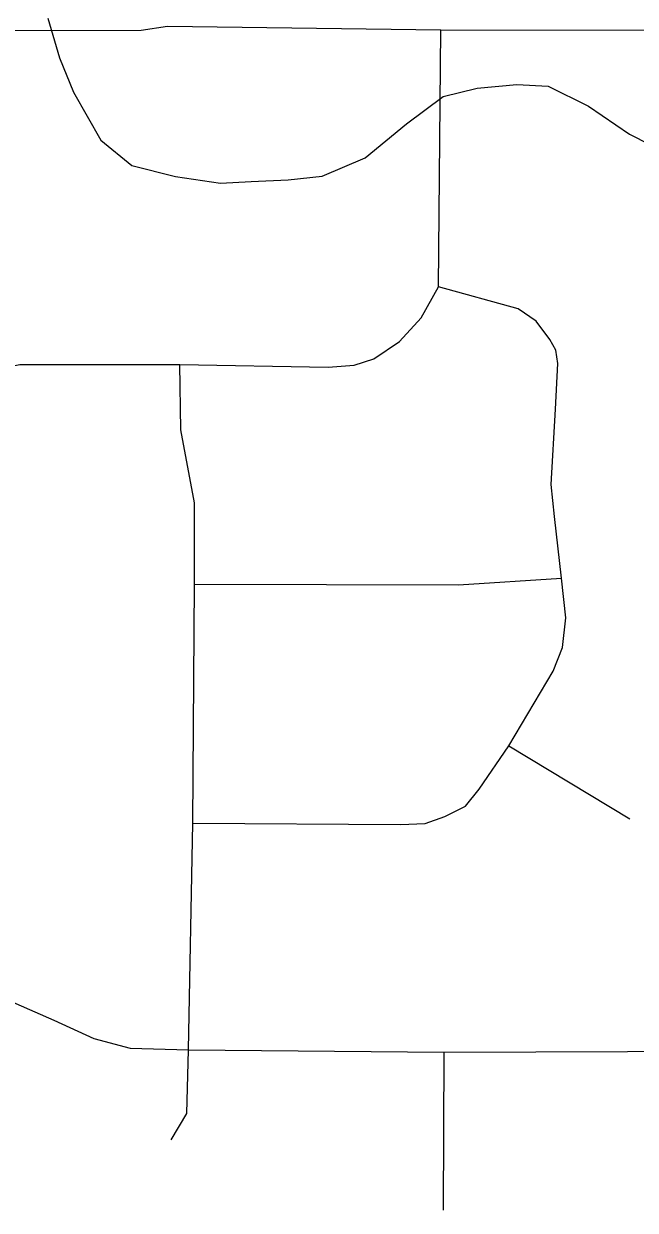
# Model space of a CAD drawing. Extents: x -38.1 to 35.9, y -2.7 to 28.5.
# Drawn here: x 8.3437 to 8.5498, y 14.1267 to 14.5266 of the extents above; entities that cross this region are included whole.
import ezdxf

# ---------------------------------------------------------------- set-up
doc = ezdxf.new("R2010")
doc.units = 0
doc.layers.add('GM_X_City_Street', color=7, linetype='Continuous')
doc.layers.add('GM_X_Section', color=7, linetype='Continuous')

msp = doc.modelspace()

# ---------------------------------------------------------------- linework, layer by layer
at = {"layer": 'GM_X_City_Street'}
for p, q in [((8.50722, 14.28329), (8.54799, 14.25868)), ((8.48523, 14.12675), (8.48538, 14.18003))]:
    msp.add_line(p, q, dxfattribs=at)
for points in [[(8.1293, 14.50063), (8.20779, 14.4999), (8.21601, 14.50078), (8.22395, 14.50184), (8.27506, 14.51355), (8.30962, 14.52169), (8.31988, 14.52382), (8.32859, 14.5244), (8.38328, 14.5245), (8.39218, 14.52585), (8.48433, 14.52459), (8.55452, 14.5245), (8.60505, 14.52372), (8.61734, 14.52382), (8.62741, 14.52401)], [(8.12979, 14.37456), (8.16519, 14.37329), (8.17961, 14.36843), (8.20982, 14.35908), (8.21931, 14.35653), (8.22786, 14.35573), (8.24799, 14.35692), (8.29449, 14.38824), (8.31828, 14.40409), (8.3289, 14.40919), (8.3424, 14.41173), (8.39627, 14.4118), (8.44633, 14.41084), (8.45506, 14.41159), (8.46173, 14.41373), (8.4704, 14.4195), (8.47765, 14.4275), (8.48353, 14.43793), (8.48433, 14.52459)], [(8.40069, 14.25724), (8.47068, 14.25675), (8.47895, 14.25704), (8.48568, 14.25945), (8.4926, 14.26291), (8.49721, 14.26868), (8.50722, 14.28329), (8.52212, 14.30848), (8.52529, 14.31637), (8.52644, 14.32637), (8.52491, 14.33983), (8.5226, 14.3606), (8.52145, 14.37137), (8.52298, 14.39675), (8.52375, 14.41213), (8.52308, 14.41656), (8.52106, 14.42021), (8.51645, 14.42636), (8.51029, 14.4306), (8.48353, 14.43793)], [(8.39926, 14.18077), (8.40069, 14.25724), (8.40126, 14.33776), (8.40126, 14.3652), (8.39668, 14.38977), (8.39627, 14.4118)], [(8.24799, 14.35692), (8.2533, 14.33899), (8.25423, 14.33344), (8.25366, 14.27042), (8.25484, 14.25983), (8.25985, 14.24555), (8.26544, 14.23686), (8.27177, 14.22891), (8.27765, 14.2242), (8.35391, 14.19078), (8.36731, 14.1846), (8.37953, 14.18136), (8.39926, 14.18077), (8.48538, 14.18003), (8.57813, 14.18033), (8.58755, 14.17798), (8.59344, 14.17385), (8.60169, 14.16443)], [(8.40126, 14.33776), (8.49029, 14.33752), (8.52491, 14.33983)], [(8.39336, 14.15044), (8.39863, 14.1594), (8.39926, 14.18077)]]:
    msp.add_lwpolyline(points, dxfattribs=at)
at = {"layer": 'GM_X_Section'}
msp.add_lwpolyline([(8.35187, 14.52846), (8.35579, 14.51509), (8.3605, 14.50359), (8.36968, 14.48744), (8.38015, 14.47887), (8.39489, 14.47514), (8.41004, 14.47293), (8.42031, 14.47347), (8.43285, 14.47397), (8.44427, 14.47525), (8.45883, 14.48141), (8.47273, 14.49289), (8.48507, 14.50213), (8.49652, 14.50494), (8.50984, 14.50618), (8.52047, 14.50558), (8.53401, 14.49884), (8.54788, 14.48943), (8.5618, 14.4823)], dxfattribs=at)

doc.saveas('drawing.dxf')
